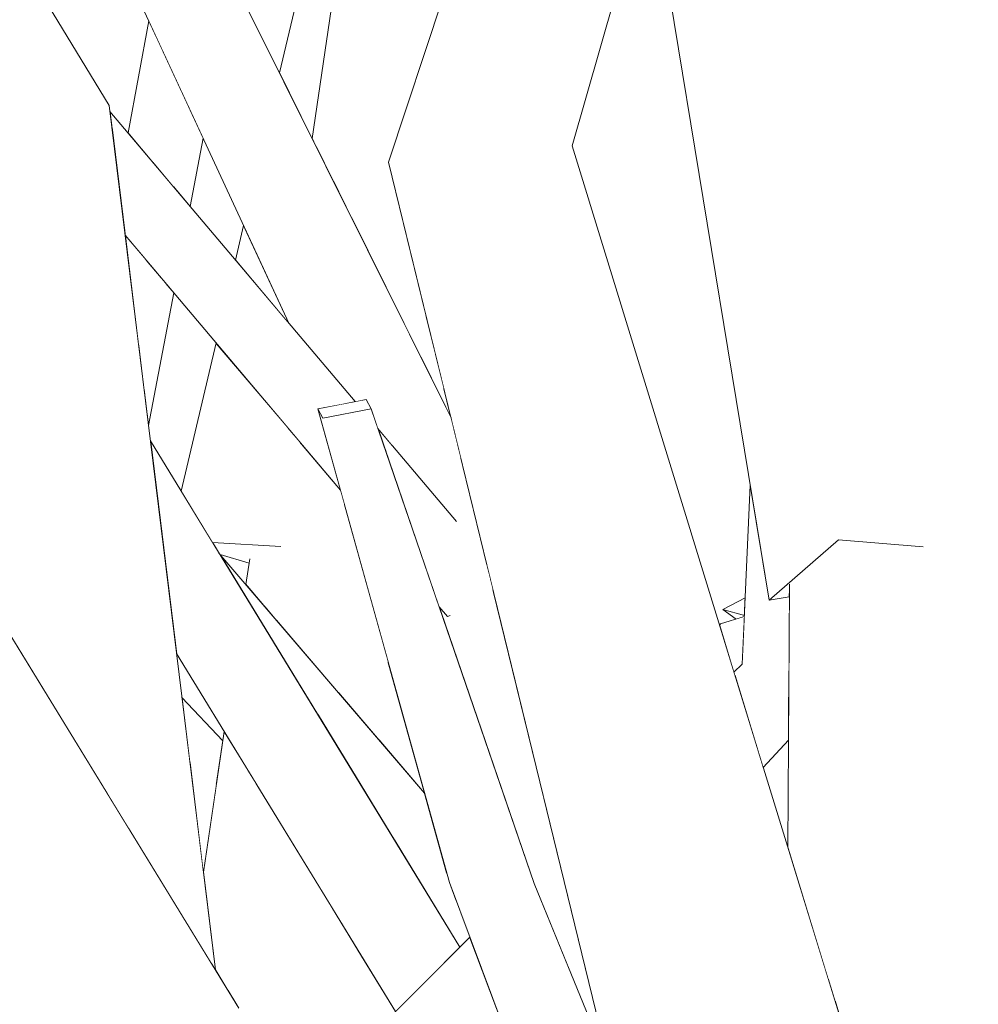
# Model space of a CAD drawing. Extents: x -289599 to -184549, y 66678 to 295474.
# Tile 424 of 656: x -261552 to -261496, y 71996 to 72054. Entities that reach past the tile are written whole.
import ezdxf

# ---------------------------------------------------------------- set-up
doc = ezdxf.new("R2010")
doc.units = 0
doc.header["$MEASUREMENT"] = 0
doc.linetypes.add('Wipeout_Contour', pattern=[1000, 0, -1000])
doc.layers.add('arch drzewa', color=8, linetype='Continuous')
doc.layers.add('arch drzewa_Nr_Pióra__4', color=8, linetype='Continuous', lineweight=9)

msp = doc.modelspace()

# ---------------------------------------------------------------- wipeouts: each hides what was drawn before it
at = {"color": 254, "linetype": 'Wipeout_Contour', "lineweight": 0, "ltscale": 955385.641293}
msp.add_wipeout([(-261491.351, 71981.575), (-261494.319, 72055.645), (-261498.637, 72056.03)], dxfattribs=at).dxf.layer = 'arch drzewa'
at = {"color": 254, "linetype": 'Wipeout_Contour', "lineweight": 0, "ltscale": 1273898.15053291}
msp.add_wipeout([(-261526.793, 72003.528), (-261513.115, 71969.706), (-261512.477, 71969.321), (-261525.496, 72002.316)], dxfattribs=at).dxf.layer = 'arch drzewa'

# ---------------------------------------------------------------- next in the draw order: wipeouts: each hides what was drawn before it
at = {"color": 254, "linetype": 'Wipeout_Contour', "lineweight": 0, "ltscale": 955368.141746}
msp.add_wipeout([(-261498.637, 72056.03), (-261496.015, 71980.86), (-261491.351, 71981.575)], dxfattribs=at).dxf.layer = 'arch drzewa'
at = {"color": 254, "linetype": 'Wipeout_Contour', "lineweight": 0, "ltscale": 955416.20026}
msp.add_wipeout([(-261526.793, 72003.528), (-261514.441, 71970.506), (-261513.115, 71969.706)], dxfattribs=at).dxf.layer = 'arch drzewa'

# ---------------------------------------------------------------- next in the draw order: wipeouts: each hides what was drawn before it
at = {"color": 254, "linetype": 'Wipeout_Contour', "lineweight": 0, "ltscale": 1910799.309781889}
msp.add_wipeout([(-261498.637, 72056.03), (-261504.758, 72055.839), (-261502.091, 72032.965), (-261498.976, 72023.34), (-261500.933, 72023.036), (-261496.015, 71980.86)], dxfattribs=at).dxf.layer = 'arch drzewa'

# ---------------------------------------------------------------- next in the draw order: wipeouts: each hides what was drawn before it
at = {"color": 254, "linetype": 'Wipeout_Contour', "lineweight": 0, "ltscale": 955420.102012}
msp.add_wipeout([(-261504.758, 72055.839), (-261504.562, 72040.062), (-261502.091, 72032.965)], dxfattribs=at).dxf.layer = 'arch drzewa'
at = {"color": 254, "linetype": 'Wipeout_Contour', "lineweight": 0, "ltscale": 2547679.25701275}
msp.add_wipeout([(-261500.933, 72023.036), (-261504.345, 72022.597), (-261504.02, 71996.392), (-261502.131, 71990.242), (-261503.596, 71985.132), (-261503.851, 71982.799), (-261503.829, 71981.06), (-261496.015, 71980.86)], dxfattribs=at).dxf.layer = 'arch drzewa'

# ---------------------------------------------------------------- next in the draw order: wipeouts: each hides what was drawn before it
at = {"color": 254, "linetype": 'Wipeout_Contour', "lineweight": 0, "ltscale": 1273908.883357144}
msp.add_wipeout([(-261506.092, 72055.413), (-261506.053, 72055.015), (-261504.562, 72040.062), (-261504.758, 72055.839)], dxfattribs=at).dxf.layer = 'arch drzewa'
at = {"color": 254, "linetype": 'Wipeout_Contour', "lineweight": 0, "ltscale": 1273864.078557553}
msp.add_wipeout([(-261505.331, 72021.848), (-261504.445, 71997.775), (-261504.02, 71996.392), (-261504.345, 72022.597)], dxfattribs=at).dxf.layer = 'arch drzewa'

# ---------------------------------------------------------------- next in the draw order: wipeouts: each hides what was drawn before it
at = {"color": 254, "linetype": 'Wipeout_Contour', "lineweight": 0, "ltscale": 1273870.400959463}
msp.add_wipeout([(-261506.757, 72021.09), (-261506.845, 72005.592), (-261504.445, 71997.775), (-261505.331, 72021.848)], dxfattribs=at).dxf.layer = 'arch drzewa'

# ---------------------------------------------------------------- next in the draw order: wipeouts: each hides what was drawn before it
at = {"color": 254, "linetype": 'Wipeout_Contour', "lineweight": 0, "ltscale": 1910772.894642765}
msp.add_wipeout([(-261525.496, 72002.316), (-261509.439, 71967.489), (-261508.616, 71966.993), (-261508.745, 71965.985), (-261489.037, 71923.238), (-261521.789, 72003.473)], dxfattribs=at).dxf.layer = 'arch drzewa'

# ---------------------------------------------------------------- next in the draw order: wipeouts: each hides what was drawn before it
at = {"color": 254, "linetype": 'Wipeout_Contour', "lineweight": 0, "ltscale": 955408.250046}
msp.add_wipeout([(-261525.496, 72002.316), (-261512.477, 71969.321), (-261509.439, 71967.489)], dxfattribs=at).dxf.layer = 'arch drzewa'

# ---------------------------------------------------------------- next in the draw order: wipeouts: each hides what was drawn before it
at = {"color": 254, "linetype": 'Wipeout_Contour', "lineweight": 0, "ltscale": 955484.446769}
msp.add_wipeout([(-261525.496, 72002.316), (-261534.241, 72030.919), (-261534.537, 72031.464)], dxfattribs=at).dxf.layer = 'arch drzewa'

# ---------------------------------------------------------------- next in the draw order: wipeouts: each hides what was drawn before it
at = {"color": 254, "linetype": 'Wipeout_Contour', "lineweight": 0, "ltscale": 955470.960405}
msp.add_wipeout([(-261534.537, 72031.464), (-261526.793, 72003.528), (-261525.496, 72002.316)], dxfattribs=at).dxf.layer = 'arch drzewa'

# ---------------------------------------------------------------- next in the draw order: wipeouts: each hides what was drawn before it
at = {"color": 254, "linetype": 'Wipeout_Contour', "lineweight": 0, "ltscale": 955478.303509}
msp.add_wipeout([(-261521.789, 72003.473), (-261531.407, 72031.464), (-261534.241, 72030.919)], dxfattribs=at).dxf.layer = 'arch drzewa'

# ---------------------------------------------------------------- next in the draw order: wipeouts: each hides what was drawn before it
at = {"color": 254, "linetype": 'Wipeout_Contour', "lineweight": 0, "ltscale": 955465.528502}
msp.add_wipeout([(-261534.241, 72030.919), (-261525.496, 72002.316), (-261521.789, 72003.473)], dxfattribs=at).dxf.layer = 'arch drzewa'

# ---------------------------------------------------------------- next in the draw order: wipeouts: each hides what was drawn before it
at = {"color": 254, "linetype": 'Wipeout_Contour', "lineweight": 0, "ltscale": 1273995.582226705}
msp.add_wipeout([(-261534.241, 72030.919), (-261531.407, 72031.464), (-261531.703, 72032.009), (-261534.537, 72031.464)], dxfattribs=at).dxf.layer = 'arch drzewa'
at = {"color": 254, "linetype": 'Wipeout_Contour', "lineweight": 0, "ltscale": 955458.421947}
msp.add_wipeout([(-261524.189, 72020.664), (-261525.921, 72020.616), (-261521.022, 72007.676)], dxfattribs=at).dxf.layer = 'arch drzewa'

# ---------------------------------------------------------------- next in the draw order: wipeouts: each hides what was drawn before it
at = {"color": 254, "linetype": 'Wipeout_Contour', "lineweight": 0, "ltscale": 1274028.847784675}
msp.add_wipeout([(-261549.335, 72068.762), (-261526.097, 72028.49), (-261526.694, 72030.94), (-261545.583, 72068.942)], dxfattribs=at).dxf.layer = 'arch drzewa'
at = {"color": 254, "linetype": 'Wipeout_Contour', "lineweight": 0, "ltscale": 1273922.802714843}
msp.add_wipeout([(-261525.921, 72020.616), (-261519.706, 71998.37), (-261517.337, 71992.567), (-261521.022, 72007.676)], dxfattribs=at).dxf.layer = 'arch drzewa'

# ---------------------------------------------------------------- next in the draw order: wipeouts: each hides what was drawn before it
at = {"color": 254, "linetype": 'Wipeout_Contour', "lineweight": 0, "ltscale": 1592491.454150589}
msp.add_wipeout([(-261549.335, 72068.762), (-261530.121, 72029.253), (-261526.529, 72025.001), (-261524.576, 72022.253), (-261526.097, 72028.49)], dxfattribs=at).dxf.layer = 'arch drzewa'
at = {"color": 254, "linetype": 'Wipeout_Contour', "lineweight": 0, "ltscale": 2229407.905725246}
msp.add_wipeout([(-261526.903, 72019.21), (-261527.397, 72019.795), (-261521.789, 72003.473), (-261519.706, 71998.37), (-261525.921, 72020.616), (-261526.896, 72020.088), (-261526.844, 72019.241)], dxfattribs=at).dxf.layer = 'arch drzewa'

# ---------------------------------------------------------------- next in the draw order: wipeouts: each hides what was drawn before it
at = {"color": 254, "linetype": 'Wipeout_Contour', "lineweight": 0, "ltscale": 2229534.820205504}
msp.add_wipeout([(-261549.335, 72068.762), (-261550.23, 72066.704), (-261531.909, 72031.97), (-261531.703, 72032.009), (-261531.407, 72031.464), (-261531.008, 72030.303), (-261530.121, 72029.253)], dxfattribs=at).dxf.layer = 'arch drzewa'
at = {"color": 254, "linetype": 'Wipeout_Contour', "lineweight": 0, "ltscale": 1273955.338361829}
msp.add_wipeout([(-261524.225, 72020.814), (-261526.658, 72022.131), (-261525.921, 72020.616), (-261524.189, 72020.664)], dxfattribs=at).dxf.layer = 'arch drzewa'

# ---------------------------------------------------------------- next in the draw order: wipeouts: each hides what was drawn before it
at = {"color": 254, "linetype": 'Wipeout_Contour', "lineweight": 0, "ltscale": 1274024.636204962}
msp.add_wipeout([(-261550.23, 72066.704), (-261536.261, 72036.522), (-261532.345, 72031.886), (-261531.909, 72031.97)], dxfattribs=at).dxf.layer = 'arch drzewa'
at = {"color": 254, "linetype": 'Wipeout_Contour', "lineweight": 0, "ltscale": 955469.84892}
msp.add_wipeout([(-261525.921, 72020.616), (-261526.658, 72022.131), (-261526.645, 72021.989)], dxfattribs=at).dxf.layer = 'arch drzewa'

# ---------------------------------------------------------------- next in the draw order: linework, layer by layer
at = {"layer": 'arch drzewa_Nr_Pióra__4', "linetype": 'Continuous'}
msp.add_line((-261531.703, 72032.009), (-261531.407, 72031.464), dxfattribs=at)

# ---------------------------------------------------------------- next in the draw order: wipeouts: each hides what was drawn before it
at = {"color": 254, "linetype": 'Wipeout_Contour', "lineweight": 0, "ltscale": 1274030.237184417}
msp.add_wipeout([(-261546.793, 72048.99), (-261546.685, 72048.104), (-261532.895, 72031.78), (-261532.345, 72031.886)], dxfattribs=at).dxf.layer = 'arch drzewa'
at = {"color": 254, "linetype": 'Wipeout_Contour', "lineweight": 0, "ltscale": 955469.645335}
msp.add_wipeout([(-261526.645, 72021.989), (-261526.896, 72020.088), (-261525.921, 72020.616)], dxfattribs=at).dxf.layer = 'arch drzewa'

# ---------------------------------------------------------------- next in the draw order: wipeouts: each hides what was drawn before it
at = {"color": 254, "linetype": 'Wipeout_Contour', "lineweight": 0, "ltscale": 1592527.854454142}
msp.add_wipeout([(-261546.685, 72048.104), (-261545.898, 72041.696), (-261533.209, 72026.675), (-261534.537, 72031.464), (-261532.895, 72031.78)], dxfattribs=at).dxf.layer = 'arch drzewa'
at = {"color": 254, "linetype": 'Wipeout_Contour', "lineweight": 0, "ltscale": 1592460.593367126}
msp.add_wipeout([(-261531.008, 72030.303), (-261530.569, 72029.026), (-261524.466, 72021.801), (-261524.576, 72022.253), (-261526.529, 72025.001)], dxfattribs=at).dxf.layer = 'arch drzewa'

# ---------------------------------------------------------------- next in the draw order: linework, layer by layer
at = {"layer": 'arch drzewa_Nr_Pióra__4', "linetype": 'Continuous'}
for p, q in [((-261534.537, 72031.464), (-261531.703, 72032.009)), ((-261534.241, 72030.919), (-261534.537, 72031.464)), ((-261531.407, 72031.464), (-261534.241, 72030.919))]:
    msp.add_line(p, q, dxfattribs=at)

# ---------------------------------------------------------------- next in the draw order: wipeouts: each hides what was drawn before it
at = {"color": 254, "linetype": 'Wipeout_Contour', "lineweight": 0, "ltscale": 1274033.611674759}
msp.add_wipeout([(-261546.838, 72049.354), (-261550.471, 72048.894), (-261540.784, 71998.717), (-261540.582, 71998.388)], dxfattribs=at).dxf.layer = 'arch drzewa'
at = {"color": 254, "linetype": 'Wipeout_Contour', "lineweight": 0, "ltscale": 2866413.783122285}
msp.add_wipeout([(-261524.466, 72021.801), (-261530.569, 72029.026), (-261527.397, 72019.795), (-261526.903, 72019.21), (-261526.844, 72019.241), (-261526.896, 72020.088), (-261526.645, 72021.989), (-261526.658, 72022.131), (-261524.225, 72020.814)], dxfattribs=at).dxf.layer = 'arch drzewa'

# ---------------------------------------------------------------- next in the draw order: wipeouts: each hides what was drawn before it
at = {"color": 254, "linetype": 'Wipeout_Contour', "lineweight": 0, "ltscale": 955617.859644}
msp.add_wipeout([(-261546.838, 72049.354), (-261570.573, 72088.351), (-261573.279, 72087.128)], dxfattribs=at).dxf.layer = 'arch drzewa'
at = {"color": 254, "linetype": 'Wipeout_Contour', "lineweight": 0, "ltscale": 955523.408771}
msp.add_wipeout([(-261550.471, 72048.894), (-261545.679, 72006.705), (-261540.784, 71998.717)], dxfattribs=at).dxf.layer = 'arch drzewa'
at = {"color": 254, "linetype": 'Wipeout_Contour', "lineweight": 0, "ltscale": 1273905.275721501}
msp.add_wipeout([(-261502.131, 71990.242), (-261519.55, 72046.961), (-261528.348, 72044.212), (-261503.596, 71985.132)], dxfattribs=at).dxf.layer = 'arch drzewa'

# ---------------------------------------------------------------- next in the draw order: wipeouts: each hides what was drawn before it
at = {"color": 254, "linetype": 'Wipeout_Contour', "lineweight": 0, "ltscale": 3503398.696058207}
msp.add_wipeout([(-261514.269, 72077.377), (-261519.55, 72046.961), (-261502.606, 72106.186), (-261503.519, 72104.964), (-261508.4, 72105.845), (-261509.217, 72106.474), (-261514.092, 72078.395), (-261511.365, 72078.587), (-261511.282, 72078.607), (-261511.095, 72077.644), (-261511.723, 72077.502)], dxfattribs=at).dxf.layer = 'arch drzewa'
at = {"color": 254, "linetype": 'Wipeout_Contour', "lineweight": 0, "ltscale": 1274056.388676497}
msp.add_wipeout([(-261550.471, 72048.894), (-261554.559, 72048.9), (-261546.9, 72008.697), (-261545.679, 72006.705)], dxfattribs=at).dxf.layer = 'arch drzewa'
at = {"color": 254, "linetype": 'Wipeout_Contour', "lineweight": 0, "ltscale": 3184601.571008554}
msp.add_wipeout([(-261528.348, 72044.212), (-261505.431, 71963.399), (-261501.759, 71954.404), (-261499.108, 71955.407), (-261503.905, 71980.24), (-261503.893, 71980.795), (-261503.907, 71981.083), (-261503.866, 71982.064), (-261503.851, 71982.799), (-261503.596, 71985.132)], dxfattribs=at).dxf.layer = 'arch drzewa'

# ---------------------------------------------------------------- next in the draw order: wipeouts: each hides what was drawn before it
at = {"color": 254, "linetype": 'Wipeout_Contour', "lineweight": 0, "ltscale": 955545.010245}
msp.add_wipeout([(-261546.9, 72008.697), (-261554.559, 72048.9), (-261552.538, 72017.897)], dxfattribs=at).dxf.layer = 'arch drzewa'
at = {"color": 254, "linetype": 'Wipeout_Contour', "lineweight": 0, "ltscale": 1273909.059888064}
msp.add_wipeout([(-261528.348, 72044.212), (-261530.37, 72046.012), (-261506.012, 71964.823), (-261505.431, 71963.399)], dxfattribs=at).dxf.layer = 'arch drzewa'

# ---------------------------------------------------------------- next in the draw order: wipeouts: each hides what was drawn before it
at = {"color": 254, "linetype": 'Wipeout_Contour', "lineweight": 0, "ltscale": 955589.037757}
msp.add_wipeout([(-261573.279, 72087.128), (-261550.471, 72048.894), (-261546.838, 72049.354)], dxfattribs=at).dxf.layer = 'arch drzewa'
at = {"color": 254, "linetype": 'Wipeout_Contour', "lineweight": 0, "ltscale": 955602.725043}
msp.add_wipeout([(-261580.683, 72048.067), (-261548.598, 71994.472), (-261580.483, 72048.049)], dxfattribs=at).dxf.layer = 'arch drzewa'
at = {"color": 254, "linetype": 'Wipeout_Contour', "lineweight": 0, "ltscale": 955430.206304}
msp.add_wipeout([(-261530.37, 72046.012), (-261517.337, 71992.567), (-261506.012, 71964.823)], dxfattribs=at).dxf.layer = 'arch drzewa'

# ---------------------------------------------------------------- next in the draw order: linework, layer by layer
at = {"layer": 'arch drzewa_Nr_Pióra__4', "linetype": 'Continuous'}
msp.add_line((-261489.037, 71923.238), (-261521.789, 72003.473), dxfattribs=at)

# ---------------------------------------------------------------- next in the draw order: wipeouts: each hides what was drawn before it
at = {"color": 254, "linetype": 'Wipeout_Contour', "lineweight": 0, "ltscale": 2229457.2310135}
msp.add_wipeout([(-261528.348, 72044.212), (-261519.55, 72046.961), (-261514.269, 72077.377), (-261517.047, 72077.338), (-261514.092, 72078.395), (-261509.217, 72106.474), (-261509.256, 72106.52)], dxfattribs=at).dxf.layer = 'arch drzewa'
at = {"color": 254, "linetype": 'Wipeout_Contour', "lineweight": 0, "ltscale": 955625.647635}
msp.add_wipeout([(-261550.471, 72048.894), (-261573.279, 72087.128), (-261575.518, 72086.766)], dxfattribs=at).dxf.layer = 'arch drzewa'
at = {"color": 254, "linetype": 'Wipeout_Contour', "lineweight": 0, "ltscale": 1274109.778637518}
msp.add_wipeout([(-261580.683, 72048.067), (-261580.895, 72048.086), (-261550.659, 71992.668), (-261548.598, 71994.472)], dxfattribs=at).dxf.layer = 'arch drzewa'
at = {"color": 254, "linetype": 'Wipeout_Contour', "lineweight": 0, "ltscale": 1273972.453303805}
msp.add_wipeout([(-261527.137, 72032.753), (-261527.174, 72031.904), (-261526.764, 72031.08), (-261526.744, 72031.144)], dxfattribs=at).dxf.layer = 'arch drzewa'
at = {"color": 254, "linetype": 'Wipeout_Contour', "lineweight": 0, "ltscale": 955473.08601}
msp.add_wipeout([(-261530.925, 72011.922), (-261528.254, 72008.801), (-261530.414, 72016.591)], dxfattribs=at).dxf.layer = 'arch drzewa'
at = {"color": 254, "linetype": 'Wipeout_Contour', "lineweight": 0, "ltscale": 1592353.070911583}
msp.add_wipeout([(-261509.539, 72016.412), (-261509.962, 72015.739), (-261508.294, 72010.31), (-261506.809, 72011.923), (-261506.795, 72014.455)], dxfattribs=at).dxf.layer = 'arch drzewa'
at = {"color": 254, "linetype": 'Wipeout_Contour', "lineweight": 0, "ltscale": 1592441.680945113}
msp.add_wipeout([(-261532.263, 71999.687), (-261533.512, 71988.278), (-261533.376, 71988.09), (-261530.478, 71995.411), (-261529.965, 71995.926)], dxfattribs=at).dxf.layer = 'arch drzewa'

# ---------------------------------------------------------------- next in the draw order: linework, layer by layer
at = {"layer": 'arch drzewa_Nr_Pióra__4', "linetype": 'Continuous'}
msp.add_line((-261508.294, 72010.31), (-261506.809, 72011.923), dxfattribs=at)

# ---------------------------------------------------------------- next in the draw order: wipeouts: each hides what was drawn before it
at = {"color": 254, "linetype": 'Wipeout_Contour', "lineweight": 0, "ltscale": 2866465.901289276}
msp.add_wipeout([(-261518.878, 72076.85), (-261528.348, 72044.212), (-261509.256, 72106.52), (-261509.488, 72106.041), (-261510.363, 72106.199), (-261517.528, 72081.502), (-261517.96, 72079.041), (-261518.001, 72078.917), (-261518.499, 72077.115)], dxfattribs=at).dxf.layer = 'arch drzewa'
at = {"color": 254, "linetype": 'Wipeout_Contour', "lineweight": 0, "ltscale": 955598.449266}
msp.add_wipeout([(-261575.518, 72086.766), (-261554.559, 72048.9), (-261550.471, 72048.894)], dxfattribs=at).dxf.layer = 'arch drzewa'
at = {"color": 254, "linetype": 'Wipeout_Contour', "lineweight": 0, "ltscale": 1273977.969864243}
msp.add_wipeout([(-261528.456, 72034.483), (-261527.174, 72031.904), (-261527.137, 72032.753), (-261528.178, 72037.023)], dxfattribs=at).dxf.layer = 'arch drzewa'
at = {"color": 254, "linetype": 'Wipeout_Contour', "lineweight": 0, "ltscale": 955478.096332}
msp.add_wipeout([(-261526.744, 72031.144), (-261526.764, 72031.08), (-261526.694, 72030.94)], dxfattribs=at).dxf.layer = 'arch drzewa'
at = {"color": 254, "linetype": 'Wipeout_Contour', "lineweight": 0, "ltscale": 1273977.131779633}
msp.add_wipeout([(-261532.996, 72025.906), (-261533.311, 72014.711), (-261530.925, 72011.922), (-261530.414, 72016.591)], dxfattribs=at).dxf.layer = 'arch drzewa'
at = {"color": 254, "linetype": 'Wipeout_Contour', "lineweight": 0, "ltscale": 955417.507182}
msp.add_wipeout([(-261509.539, 72016.412), (-261510.02, 72015.93), (-261509.962, 72015.739)], dxfattribs=at).dxf.layer = 'arch drzewa'
at = {"color": 254, "linetype": 'Wipeout_Contour', "lineweight": 0, "ltscale": 1273959.946821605}
msp.add_wipeout([(-261534.036, 71989.005), (-261533.512, 71988.278), (-261532.263, 71999.687), (-261533.67, 72001.988)], dxfattribs=at).dxf.layer = 'arch drzewa'

# ---------------------------------------------------------------- next in the draw order: wipeouts: each hides what was drawn before it
at = {"color": 254, "linetype": 'Wipeout_Contour', "lineweight": 0, "ltscale": 2547817.326153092}
msp.add_wipeout([(-261510.066, 72080.11), (-261512.985, 72069.906), (-261503.857, 72023.748), (-261498.976, 72023.34), (-261502.091, 72032.965), (-261504.562, 72040.062), (-261506.049, 72055.009), (-261507.847, 72073.084)], dxfattribs=at).dxf.layer = 'arch drzewa'
at = {"color": 254, "linetype": 'Wipeout_Contour', "lineweight": 0, "ltscale": 1592489.95482127}
msp.add_wipeout([(-261520.336, 72076.444), (-261530.37, 72046.012), (-261528.348, 72044.212), (-261518.878, 72076.85), (-261519.687, 72076.478)], dxfattribs=at).dxf.layer = 'arch drzewa'
at = {"color": 254, "linetype": 'Wipeout_Contour', "lineweight": 0, "ltscale": 1592679.878526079}
msp.add_wipeout([(-261577.155, 72047.749), (-261580.329, 72048.035), (-261539.201, 71996.135), (-261574.11, 72053.096), (-261576.186, 72051.779)], dxfattribs=at).dxf.layer = 'arch drzewa'
at = {"color": 254, "linetype": 'Wipeout_Contour', "lineweight": 0, "ltscale": 1592491.890107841}
msp.add_wipeout([(-261536.972, 72018.99), (-261533.311, 72014.711), (-261532.996, 72025.906), (-261533.209, 72026.675), (-261535.602, 72029.508)], dxfattribs=at).dxf.layer = 'arch drzewa'

# ---------------------------------------------------------------- next in the draw order: linework, layer by layer
at = {"layer": 'arch drzewa_Nr_Pióra__4', "linetype": 'Continuous'}
msp.add_line((-261546.838, 72049.354), (-261570.573, 72088.351), dxfattribs=at)

# ---------------------------------------------------------------- next in the draw order: wipeouts: each hides what was drawn before it
at = {"color": 254, "linetype": 'Wipeout_Contour', "lineweight": 0, "ltscale": 955446.773583}
msp.add_wipeout([(-261513.389, 72068.494), (-261503.857, 72023.748), (-261512.985, 72069.906)], dxfattribs=at).dxf.layer = 'arch drzewa'
at = {"color": 254, "linetype": 'Wipeout_Contour', "lineweight": 0, "ltscale": 1910995.798759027}
msp.add_wipeout([(-261532.524, 72042.668), (-261528.456, 72034.483), (-261528.178, 72037.023), (-261530.37, 72046.012), (-261527.172, 72055.711), (-261532.147, 72056.03)], dxfattribs=at).dxf.layer = 'arch drzewa'
at = {"color": 254, "linetype": 'Wipeout_Contour', "lineweight": 0, "ltscale": 1274098.626988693}
msp.add_wipeout([(-261580.329, 72048.035), (-261580.483, 72048.049), (-261548.598, 71994.472), (-261539.201, 71996.135)], dxfattribs=at).dxf.layer = 'arch drzewa'
at = {"color": 254, "linetype": 'Wipeout_Contour', "lineweight": 0, "ltscale": 1911003.962901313}
msp.add_wipeout([(-261537.628, 72019.756), (-261536.972, 72018.99), (-261535.602, 72029.508), (-261536.325, 72030.363), (-261536.757, 72023.34), (-261537.265, 72023.036)], dxfattribs=at).dxf.layer = 'arch drzewa'

# ---------------------------------------------------------------- next in the draw order: wipeouts: each hides what was drawn before it
at = {"color": 254, "linetype": 'Wipeout_Contour', "lineweight": 0, "ltscale": 1273918.911874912}
msp.add_wipeout([(-261513.389, 72068.494), (-261514.971, 72062.966), (-261507.951, 72020.189), (-261503.857, 72023.748)], dxfattribs=at).dxf.layer = 'arch drzewa'
at = {"color": 254, "linetype": 'Wipeout_Contour', "lineweight": 0, "ltscale": 955508.488774}
msp.add_wipeout([(-261533.605, 72044.842), (-261532.524, 72042.668), (-261532.147, 72056.03)], dxfattribs=at).dxf.layer = 'arch drzewa'
at = {"color": 254, "linetype": 'Wipeout_Contour', "lineweight": 0, "ltscale": 1274045.378169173}
msp.add_wipeout([(-261542.151, 72049.247), (-261542.811, 72044.276), (-261542.071, 72043.399), (-261541.307, 72047.425)], dxfattribs=at).dxf.layer = 'arch drzewa'
at = {"color": 254, "linetype": 'Wipeout_Contour', "lineweight": 0, "ltscale": 955517.699914}
msp.add_wipeout([(-261539.396, 72040.233), (-261536.261, 72036.522), (-261538.919, 72042.265)], dxfattribs=at).dxf.layer = 'arch drzewa'
at = {"color": 254, "linetype": 'Wipeout_Contour', "lineweight": 0, "ltscale": 1274040.890010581}
msp.add_wipeout([(-261544.58, 72030.961), (-261544.521, 72030.477), (-261543.036, 72038.308), (-261543.527, 72038.889)], dxfattribs=at).dxf.layer = 'arch drzewa'
at = {"color": 254, "linetype": 'Wipeout_Contour', "lineweight": 0, "ltscale": 1274005.428621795}
msp.add_wipeout([(-261538.556, 72022.597), (-261538.778, 72021.1), (-261537.628, 72019.756), (-261537.265, 72023.036)], dxfattribs=at).dxf.layer = 'arch drzewa'
at = {"color": 254, "linetype": 'Wipeout_Contour', "lineweight": 0, "ltscale": 1592472.998752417}
msp.add_wipeout([(-261538.218, 72009.428), (-261539.818, 71997.141), (-261539.312, 71996.316), (-261534.036, 71989.005), (-261533.67, 72001.988)], dxfattribs=at).dxf.layer = 'arch drzewa'

# ---------------------------------------------------------------- next in the draw order: linework, layer by layer
at = {"layer": 'arch drzewa_Nr_Pióra__4', "linetype": 'Continuous'}
for p, q in [((-261519.55, 72046.961), (-261502.606, 72106.186)), ((-261539.396, 72040.233), (-261538.919, 72042.265))]:
    msp.add_line(p, q, dxfattribs=at)

# ---------------------------------------------------------------- next in the draw order: wipeouts: each hides what was drawn before it
at = {"color": 254, "linetype": 'Wipeout_Contour', "lineweight": 0, "ltscale": 1274016.902644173}
msp.add_wipeout([(-261533.63, 72055.839), (-261534.622, 72046.888), (-261533.605, 72044.842), (-261532.147, 72056.03)], dxfattribs=at).dxf.layer = 'arch drzewa'
at = {"color": 254, "linetype": 'Wipeout_Contour', "lineweight": 0, "ltscale": 1274048.230443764}
msp.add_wipeout([(-261543.017, 72044.519), (-261542.811, 72044.276), (-261542.151, 72049.247), (-261542.283, 72049.533)], dxfattribs=at).dxf.layer = 'arch drzewa'
at = {"color": 254, "linetype": 'Wipeout_Contour', "lineweight": 0, "ltscale": 1274042.853242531}
msp.add_wipeout([(-261543.794, 72039.205), (-261544.772, 72032.521), (-261544.58, 72030.961), (-261543.527, 72038.889)], dxfattribs=at).dxf.layer = 'arch drzewa'
at = {"color": 254, "linetype": 'Wipeout_Contour', "lineweight": 0, "ltscale": 2547749.959351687}
msp.add_wipeout([(-261503.857, 72023.748), (-261507.951, 72020.189), (-261506.761, 72020.38), (-261506.757, 72021.09), (-261505.331, 72021.848), (-261504.345, 72022.597), (-261500.933, 72023.036), (-261498.976, 72023.34)], dxfattribs=at).dxf.layer = 'arch drzewa'
at = {"color": 254, "linetype": 'Wipeout_Contour', "lineweight": 0, "ltscale": 1273991.769138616}
msp.add_wipeout([(-261540.086, 71997.579), (-261539.818, 71997.141), (-261538.218, 72009.428), (-261538.688, 72010.197)], dxfattribs=at).dxf.layer = 'arch drzewa'

# ---------------------------------------------------------------- next in the draw order: linework, layer by layer
at = {"layer": 'arch drzewa_Nr_Pióra__4', "linetype": 'Continuous'}
msp.add_line((-261498.863, 72023.331), (-261503.857, 72023.748), dxfattribs=at)

# ---------------------------------------------------------------- next in the draw order: wipeouts: each hides what was drawn before it
at = {"color": 254, "linetype": 'Wipeout_Contour', "lineweight": 0, "ltscale": 955514.29199}
msp.add_wipeout([(-261534.879, 72047.407), (-261534.622, 72046.888), (-261533.63, 72055.839)], dxfattribs=at).dxf.layer = 'arch drzewa'
at = {"color": 254, "linetype": 'Wipeout_Contour', "lineweight": 0, "ltscale": 1274052.164145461}
msp.add_wipeout([(-261543.721, 72052.64), (-261544.238, 72045.965), (-261543.017, 72044.519), (-261542.283, 72049.533)], dxfattribs=at).dxf.layer = 'arch drzewa'
at = {"color": 254, "linetype": 'Wipeout_Contour', "lineweight": 0, "ltscale": 1274045.462985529}
msp.add_wipeout([(-261545.084, 72035.066), (-261544.772, 72032.521), (-261543.794, 72039.205), (-261544.681, 72040.256)], dxfattribs=at).dxf.layer = 'arch drzewa'
at = {"color": 254, "linetype": 'Wipeout_Contour', "lineweight": 0, "ltscale": 1592359.091081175}
msp.add_wipeout([(-261509.064, 72026.971), (-261509.539, 72016.412), (-261506.795, 72014.455), (-261506.761, 72020.38), (-261507.951, 72020.189)], dxfattribs=at).dxf.layer = 'arch drzewa'
at = {"color": 254, "linetype": 'Wipeout_Contour', "lineweight": 0, "ltscale": 1592495.278321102}
msp.add_wipeout([(-261541.289, 72004.153), (-261540.582, 71998.388), (-261540.086, 71997.579), (-261538.688, 72010.197), (-261540.061, 72012.444)], dxfattribs=at).dxf.layer = 'arch drzewa'

# ---------------------------------------------------------------- next in the draw order: linework, layer by layer
at = {"layer": 'arch drzewa_Nr_Pióra__4', "linetype": 'Continuous'}
for p, q in [((-261542.071, 72043.399), (-261541.307, 72047.425)), ((-261503.857, 72023.748), (-261507.951, 72020.189)), ((-261506.845, 72005.592), (-261506.756, 72021.117)), ((-261507.951, 72020.189), (-261506.761, 72020.38))]:
    msp.add_line(p, q, dxfattribs=at)

# ---------------------------------------------------------------- next in the draw order: wipeouts: each hides what was drawn before it
at = {"color": 254, "linetype": 'Wipeout_Contour', "lineweight": 0, "ltscale": 1274025.702883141}
msp.add_wipeout([(-261530.083, 72079.909), (-261536.803, 72051.278), (-261534.879, 72047.407), (-261533.63, 72055.839)], dxfattribs=at).dxf.layer = 'arch drzewa'
at = {"color": 254, "linetype": 'Wipeout_Contour', "lineweight": 0, "ltscale": 1274059.445696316}
msp.add_wipeout([(-261545.728, 72047.729), (-261544.238, 72045.965), (-261543.721, 72052.64), (-261544.508, 72054.342)], dxfattribs=at).dxf.layer = 'arch drzewa'
at = {"color": 254, "linetype": 'Wipeout_Contour', "lineweight": 0, "ltscale": 955538.154485}
msp.add_wipeout([(-261545.898, 72041.696), (-261545.084, 72035.066), (-261544.681, 72040.256)], dxfattribs=at).dxf.layer = 'arch drzewa'
at = {"color": 254, "linetype": 'Wipeout_Contour', "lineweight": 0, "ltscale": 1273976.380730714}
msp.add_wipeout([(-261540.368, 72022.959), (-261534.669, 72013.634), (-261527.581, 72006.373), (-261528.254, 72008.801)], dxfattribs=at).dxf.layer = 'arch drzewa'
at = {"color": 254, "linetype": 'Wipeout_Contour', "lineweight": 0, "ltscale": 1592366.802852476}
msp.add_wipeout([(-261510.81, 72018.777), (-261510.862, 72018.672), (-261510.02, 72015.93), (-261509.539, 72016.412), (-261509.458, 72018.211)], dxfattribs=at).dxf.layer = 'arch drzewa'

# ---------------------------------------------------------------- next in the draw order: linework, layer by layer
at = {"layer": 'arch drzewa_Nr_Pióra__4', "linetype": 'Continuous'}
for p, q in [((-261536.803, 72051.278), (-261530.083, 72079.909)), ((-261530.37, 72046.012), (-261520.336, 72076.444)), ((-261536.261, 72036.522), (-261550.23, 72066.704)), ((-261534.879, 72047.407), (-261533.63, 72055.839)), ((-261545.728, 72047.729), (-261544.508, 72054.342)), ((-261544.521, 72030.477), (-261543.036, 72038.308)), ((-261510.02, 72015.93), (-261509.539, 72016.412))]:
    msp.add_line(p, q, dxfattribs=at)

# ---------------------------------------------------------------- next in the draw order: wipeouts: each hides what was drawn before it
at = {"color": 254, "linetype": 'Wipeout_Contour', "lineweight": 0, "ltscale": 955422.378}
msp.add_wipeout([(-261510.867, 72018.688), (-261510.862, 72018.672), (-261510.81, 72018.777)], dxfattribs=at).dxf.layer = 'arch drzewa'
at = {"color": 254, "linetype": 'Wipeout_Contour', "lineweight": 0, "ltscale": 1273963.291477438}
msp.add_wipeout([(-261534.669, 72013.634), (-261532.762, 72010.514), (-261526.929, 72004.019), (-261527.581, 72006.373)], dxfattribs=at).dxf.layer = 'arch drzewa'

# ---------------------------------------------------------------- next in the draw order: wipeouts: each hides what was drawn before it
at = {"color": 254, "linetype": 'Wipeout_Contour', "lineweight": 0, "ltscale": 955420.579824}
msp.add_wipeout([(-261509.413, 72019.217), (-261510.81, 72018.777), (-261509.458, 72018.211)], dxfattribs=at).dxf.layer = 'arch drzewa'
at = {"color": 254, "linetype": 'Wipeout_Contour', "lineweight": 0, "ltscale": 1592441.278400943}
msp.add_wipeout([(-261532.762, 72010.514), (-261530.14, 72006.225), (-261526.383, 72002.434), (-261526.793, 72003.528), (-261526.929, 72004.019)], dxfattribs=at).dxf.layer = 'arch drzewa'

# ---------------------------------------------------------------- next in the draw order: wipeouts: each hides what was drawn before it
at = {"color": 254, "linetype": 'Wipeout_Contour', "lineweight": 0, "ltscale": 955421.058649}
msp.add_wipeout([(-261509.363, 72020.318), (-261510.686, 72019.626), (-261509.41, 72019.28)], dxfattribs=at).dxf.layer = 'arch drzewa'
at = {"color": 254, "linetype": 'Wipeout_Contour', "lineweight": 0, "ltscale": 1273944.035568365}
msp.add_wipeout([(-261530.14, 72006.225), (-261526.171, 71999.731), (-261525.59, 72000.314), (-261526.383, 72002.434)], dxfattribs=at).dxf.layer = 'arch drzewa'

# ---------------------------------------------------------------- next in the draw order: linework, layer by layer
at = {"layer": 'arch drzewa_Nr_Pióra__4', "linetype": 'Continuous'}
msp.add_line((-261507.951, 72020.189), (-261514.971, 72062.966), dxfattribs=at)

# ---------------------------------------------------------------- next in the draw order: wipeouts: each hides what was drawn before it
at = {"color": 254, "linetype": 'Wipeout_Contour', "lineweight": 0, "ltscale": 1273894.390547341}
msp.add_wipeout([(-261510.686, 72019.626), (-261509.9, 72019.064), (-261509.413, 72019.217), (-261509.41, 72019.28)], dxfattribs=at).dxf.layer = 'arch drzewa'
at = {"color": 254, "linetype": 'Wipeout_Contour', "lineweight": 0, "ltscale": 1273933.069892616}
msp.add_wipeout([(-261530.478, 71995.411), (-261524.259, 71992.963), (-261523.37, 71994.379), (-261525.59, 72000.314)], dxfattribs=at).dxf.layer = 'arch drzewa'

# ---------------------------------------------------------------- next in the draw order: linework, layer by layer
at = {"layer": 'arch drzewa_Nr_Pióra__4', "linetype": 'Continuous'}
for p, q in [((-261502.052, 71989.985), (-261519.55, 72046.961)), ((-261509.539, 72016.412), (-261509.064, 72026.971)), ((-261510.686, 72019.626), (-261509.363, 72020.318)), ((-261510.686, 72019.626), (-261509.9, 72019.064)), ((-261509.41, 72019.28), (-261510.686, 72019.626)), ((-261510.81, 72018.777), (-261509.413, 72019.217)), ((-261510.867, 72018.688), (-261510.81, 72018.777))]:
    msp.add_line(p, q, dxfattribs=at)

# ---------------------------------------------------------------- next in the draw order: wipeouts: each hides what was drawn before it
at = {"color": 254, "linetype": 'Wipeout_Contour', "lineweight": 0, "ltscale": 1273986.73387221}
msp.add_wipeout([(-261544.41, 72029.57), (-261543.641, 72023.308), (-261528.067, 71997.829), (-261526.171, 71999.731)], dxfattribs=at).dxf.layer = 'arch drzewa'

# ---------------------------------------------------------------- next in the draw order: linework, layer by layer
at = {"layer": 'arch drzewa_Nr_Pióra__4', "linetype": 'Continuous'}
for p, q in [((-261526.368, 72024.81), (-261531.008, 72030.303)), ((-261526.903, 72019.21), (-261527.397, 72019.795)), ((-261526.753, 72019.287), (-261526.903, 72019.21)), ((-261514.441, 71970.506), (-261526.793, 72003.528))]:
    msp.add_line(p, q, dxfattribs=at)

# ---------------------------------------------------------------- next in the draw order: wipeouts: each hides what was drawn before it
at = {"color": 254, "linetype": 'Wipeout_Contour', "lineweight": 0, "ltscale": 1273984.825880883}
msp.add_wipeout([(-261543.641, 72023.308), (-261542.872, 72017.042), (-261529.965, 71995.926), (-261528.067, 71997.829)], dxfattribs=at).dxf.layer = 'arch drzewa'

# ---------------------------------------------------------------- next in the draw order: linework, layer by layer
at = {"layer": 'arch drzewa_Nr_Pióra__4', "linetype": 'Continuous'}
for p, q in [((-261517.337, 71992.567), (-261530.37, 72046.012)), ((-261526.793, 72003.528), (-261534.537, 72031.464)), ((-261521.789, 72003.473), (-261531.407, 72031.464)), ((-261530.478, 71995.411), (-261525.59, 72000.314))]:
    msp.add_line(p, q, dxfattribs=at)

# ---------------------------------------------------------------- next in the draw order: wipeouts: each hides what was drawn before it
at = {"color": 254, "linetype": 'Wipeout_Contour', "lineweight": 0, "ltscale": 1592520.958979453}
msp.add_wipeout([(-261540.541, 72035.355), (-261542.596, 72026.602), (-261540.755, 72023.59), (-261536.757, 72023.34), (-261536.325, 72030.363)], dxfattribs=at).dxf.layer = 'arch drzewa'
at = {"color": 254, "linetype": 'Wipeout_Contour', "lineweight": 0, "ltscale": 1274008.055155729}
msp.add_wipeout([(-261540.144, 72011.883), (-261542.552, 72014.437), (-261542.087, 72010.653), (-261540.526, 72009.303)], dxfattribs=at).dxf.layer = 'arch drzewa'

# ---------------------------------------------------------------- next in the draw order: linework, layer by layer
at = {"layer": 'arch drzewa_Nr_Pióra__4', "linetype": 'Continuous'}
for p, q in [((-261526.694, 72030.94), (-261545.583, 72068.942)), ((-261532.345, 72031.886), (-261546.793, 72048.99)), ((-261533.209, 72026.675), (-261545.898, 72041.696)), ((-261542.596, 72026.602), (-261540.541, 72035.355))]:
    msp.add_line(p, q, dxfattribs=at)

# ---------------------------------------------------------------- next in the draw order: wipeouts: each hides what was drawn before it
at = {"color": 254, "linetype": 'Wipeout_Contour', "lineweight": 0, "ltscale": 2229517.545523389}
msp.add_wipeout([(-261536.757, 72023.34), (-261540.755, 72023.59), (-261540.368, 72022.959), (-261540.295, 72022.873), (-261538.59, 72022.371), (-261538.556, 72022.597), (-261537.265, 72023.036)], dxfattribs=at).dxf.layer = 'arch drzewa'
at = {"color": 254, "linetype": 'Wipeout_Contour', "lineweight": 0, "ltscale": 955503.422397}
msp.add_wipeout([(-261542.087, 72010.653), (-261541.289, 72004.153), (-261540.526, 72009.303)], dxfattribs=at).dxf.layer = 'arch drzewa'

# ---------------------------------------------------------------- next in the draw order: linework, layer by layer
at = {"layer": 'arch drzewa_Nr_Pióra__4', "linetype": 'Continuous'}
for p, q in [((-261536.722, 72023.338), (-261540.755, 72023.59)), ((-261528.254, 72008.801), (-261540.368, 72022.959)), ((-261540.295, 72022.873), (-261538.59, 72022.371)), ((-261538.778, 72021.1), (-261538.552, 72022.622))]:
    msp.add_line(p, q, dxfattribs=at)

# ---------------------------------------------------------------- next in the draw order: wipeouts: each hides what was drawn before it
at = {"color": 254, "linetype": 'Wipeout_Contour', "lineweight": 0, "ltscale": 3185031.077572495}
msp.add_wipeout([(-261554.302, 71999.345), (-261566.245, 72013.075), (-261545.272, 71957.823), (-261545.183, 71958.253), (-261541.482, 71967.606), (-261543.546, 71975.929), (-261548.062, 71986.555), (-261551.685, 71988.74), (-261549.879, 71990.832), (-261550.659, 71992.668)], dxfattribs=at).dxf.layer = 'arch drzewa'

# ---------------------------------------------------------------- next in the draw order: linework, layer by layer
at = {"layer": 'arch drzewa_Nr_Pióra__4', "linetype": 'Continuous'}
for p, q in [((-261539.201, 71996.135), (-261574.11, 72053.096)), ((-261540.582, 71998.388), (-261546.838, 72049.354)), ((-261526.171, 71999.731), (-261544.41, 72029.57)), ((-261529.965, 71995.926), (-261542.872, 72017.042)), ((-261540.144, 72011.883), (-261542.552, 72014.437)), ((-261541.289, 72004.153), (-261540.061, 72012.444))]:
    msp.add_line(p, q, dxfattribs=at)

doc.saveas('drawing.dxf')
